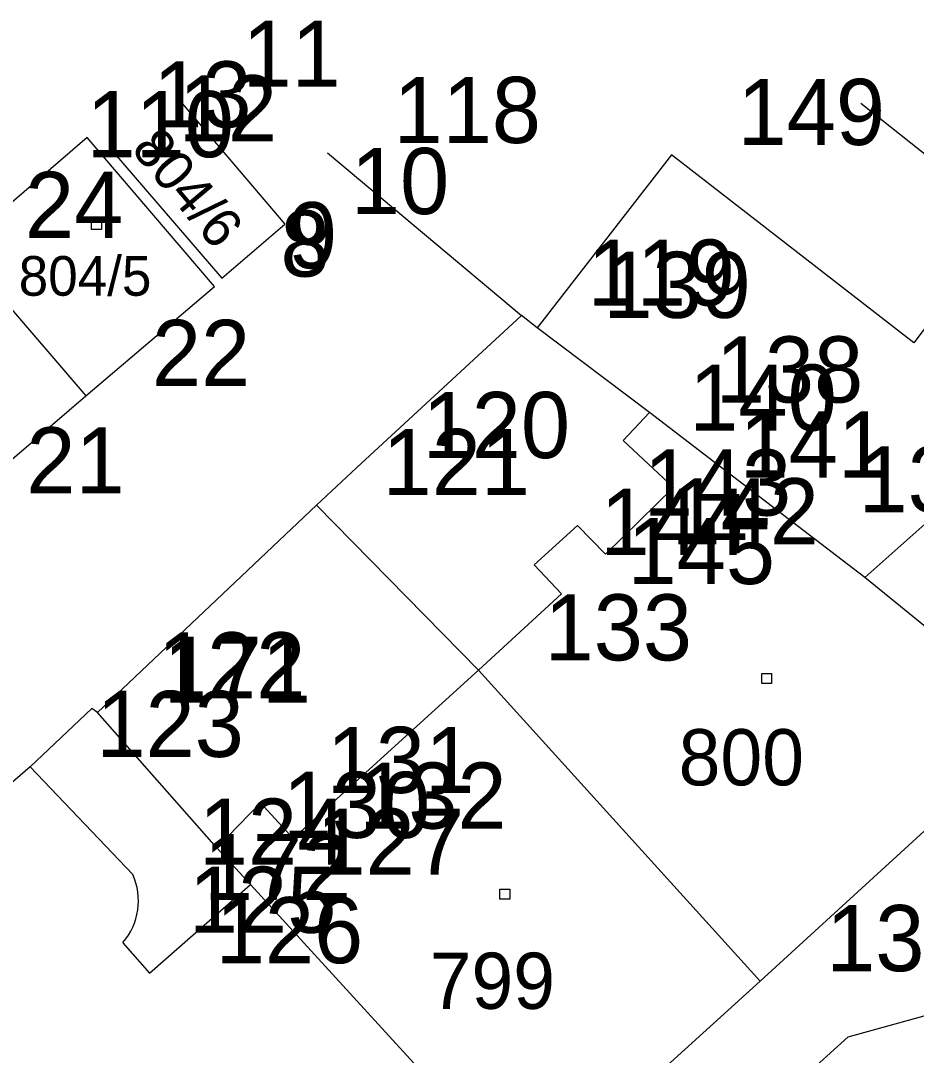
# Model space of a CAD drawing. Extents: x -822293 to -820259, y -1071573 to -1068794.
# Drawn here: x -821547.22 to -821520.12, y -1070015.12 to -1069983.83 of the extents above; entities that cross this region are included whole.
import ezdxf

# ---------------------------------------------------------------- set-up
doc = ezdxf.new("R2010")
doc.units = 0
for name, color, linetype in [('Vrstva 11', 7, 'Continuous'), ('Vrstva 2', 7, 'Continuous'), ('Vrstva 3', 7, 'Continuous'), ('Vrstva 6', 7, 'Continuous'), ('Vrstva 8', 7, 'Continuous'), ('Vrstva 9', 7, 'Continuous')]:
    doc.layers.add(name, color=color, linetype=linetype)

# ---------------------------------------------------------------- blocks, each defined once
blk = doc.blocks.new('Z402')
at = {"layer": 'Vrstva 2'}
for p, q in [((-10, 10), (20, 10)), ((-10, -20), (-10, 10)), ((20, 10), (20, -20)), ((20, -20), (-10, -20))]:
    blk.add_line(p, q, dxfattribs=at)

msp = doc.modelspace()

# ---------------------------------------------------------------- linework, layer by layer
at = {"layer": 'Vrstva 2'}
for p, q in [((-821542.51, -1069986.13), (-821539.23, -1069989.98)), ((-821545.21, -1069987.36), (-821549.09, -1069990.7)), ((-821541.36, -1069991.87), (-821545.21, -1069987.36)), ((-821544.44, -1069987.78), (-821541.13, -1069991.62)), ((-821537.94, -1069987.83), (-821532.07, -1069992.75)), ((-821527.53, -1069987.89), (-821531.59, -1069993.12)), ((-821520.2, -1069993.57), (-821527.53, -1069987.89)), ((-821541.13, -1069991.62), (-821539.23, -1069989.98)), ((-821549.09, -1069990.7), (-821545.25, -1069995.18)), ((-821545.25, -1069995.18), (-821541.36, -1069991.87)), ((-821532.07, -1069992.75), (-821537.06, -1069997.36)), ((-821531.59, -1069993.12), (-821532.07, -1069992.75)), ((-821519.63, -1069992.83), (-821520.2, -1069993.57)), ((-821528.19, -1069995.68), (-821531.59, -1069993.12)), ((-821549.05, -1069998.43), (-821545.25, -1069995.18)), ((-821523.87, -1069999), (-821528.19, -1069995.68)), ((-821537.06, -1069997.36), (-821538.27, -1069998.48)), ((-821538.27, -1069998.48), (-821544.9, -1070004.76)), ((-821533.37, -1070003.48), (-821538.27, -1069998.48)), ((-821521.68, -1070000.67), (-821523.87, -1069999)), ((-821516.3, -1070005.06), (-821521.68, -1070000.67)), ((-821524.85, -1070012.88), (-821533.37, -1070003.48)), ((-821545.07, -1070004.63), (-821546.93, -1070006.4)), ((-821544.9, -1070004.76), (-821545.07, -1070004.63)), ((-821541.29, -1070008.85), (-821544.9, -1070004.76)), ((-821524.85, -1070012.88), (-821516.3, -1070005.06)), ((-821546.93, -1070006.4), (-821555.61, -1070013.88)), ((-821540.27, -1070009.96), (-821541.29, -1070008.85)), ((-821531.81, -1070019.2), (-821540.27, -1070009.96)), ((-821531.81, -1070019.2), (-821524.85, -1070012.88))]:
    msp.add_line(p, q, dxfattribs=at)
at = {"layer": 'Vrstva 3'}
for p, q in [((-821517.42, -1069989.82), (-821521.8, -1069986.33)), ((-821528.99, -1069996.53), (-821528.19, -1069995.68)), ((-821521.68, -1070000.67), (-821516.06, -1069995.68)), ((-821527.47, -1069997.95), (-821528.99, -1069996.53)), ((-821529.53, -1069999.97), (-821527.47, -1069997.95)), ((-821531.68, -1070000.29), (-821530.37, -1069999.1)), ((-821530.37, -1069999.1), (-821529.53, -1069999.97)), ((-821530.86, -1070001.17), (-821531.68, -1070000.29)), ((-821533.37, -1070003.48), (-821530.86, -1070001.17)), ((-821538.98, -1070008.57), (-821533.37, -1070003.48)), ((-821546.93, -1070006.4), (-821543.83, -1070009.66)), ((-821541.29, -1070008.85), (-821539.96, -1070007.49)), ((-821539.96, -1070007.49), (-821538.98, -1070008.57)), ((-821543.32, -1070012.64), (-821540.27, -1070009.96)), ((-821544.13, -1070011.72), (-821543.32, -1070012.64)), ((-821522.18, -1070014.57), (-821516.78, -1070013.06)), ((-821535.51, -1070026.56), (-821522.18, -1070014.57))]:
    msp.add_line(p, q, dxfattribs=at)
msp.add_arc((-821545.6, -1070010.45), 1.941, 319.2902, 24.1383, dxfattribs=at)
at = {"layer": 'Vrstva 8'}
for p, q in [((-821542.51, -1069986.13), (-821542.51, -1069986.13)), ((-821521.8, -1069986.33), (-821521.8, -1069986.33)), ((-821545.21, -1069987.36), (-821545.21, -1069987.36)), ((-821544.44, -1069987.78), (-821544.44, -1069987.78)), ((-821537.94, -1069987.83), (-821537.94, -1069987.83)), ((-821527.53, -1069987.89), (-821527.53, -1069987.89)), ((-821539.23, -1069989.98), (-821539.23, -1069989.98)), ((-821541.13, -1069991.62), (-821541.13, -1069991.62)), ((-821541.36, -1069991.87), (-821541.36, -1069991.87)), ((-821532.07, -1069992.75), (-821532.07, -1069992.75)), ((-821531.59, -1069993.12), (-821531.59, -1069993.12)), ((-821520.2, -1069993.57), (-821520.2, -1069993.57)), ((-821545.25, -1069995.18), (-821545.25, -1069995.18)), ((-821528.19, -1069995.68), (-821528.19, -1069995.68)), ((-821528.99, -1069996.53), (-821528.99, -1069996.53)), ((-821537.06, -1069997.36), (-821537.06, -1069997.36)), ((-821527.47, -1069997.95), (-821527.47, -1069997.95)), ((-821538.27, -1069998.48), (-821538.27, -1069998.48)), ((-821530.37, -1069999.1), (-821530.37, -1069999.1)), ((-821523.87, -1069999), (-821523.87, -1069999)), ((-821529.53, -1069999.97), (-821529.53, -1069999.97)), ((-821531.68, -1070000.29), (-821531.68, -1070000.29)), ((-821521.68, -1070000.67), (-821521.68, -1070000.67)), ((-821530.86, -1070001.17), (-821530.86, -1070001.17)), ((-821533.37, -1070003.48), (-821533.37, -1070003.48)), ((-821545.07, -1070004.63), (-821545.07, -1070004.63)), ((-821544.9, -1070004.76), (-821544.9, -1070004.76)), ((-821546.93, -1070006.4), (-821546.93, -1070006.4)), ((-821539.96, -1070007.49), (-821539.96, -1070007.49)), ((-821538.98, -1070008.57), (-821538.98, -1070008.57)), ((-821541.29, -1070008.85), (-821541.29, -1070008.85)), ((-821543.83, -1070009.66), (-821543.83, -1070009.66)), ((-821540.27, -1070009.96), (-821540.27, -1070009.96)), ((-821543.68, -1070010.73), (-821543.68, -1070010.73)), ((-821544.13, -1070011.72), (-821544.13, -1070011.72)), ((-821543.32, -1070012.64), (-821543.32, -1070012.64)), ((-821524.85, -1070012.88), (-821524.85, -1070012.88)), ((-821522.18, -1070014.57), (-821522.18, -1070014.57))]:
    msp.add_line(p, q, dxfattribs=at)

# ---------------------------------------------------------------- block references
at = {"layer": 'Vrstva 11', "xscale": 0.01, "yscale": 0.01}
for p in [(-821544.98, -1069989.95), (-821524.7, -1070003.68), (-821532.62, -1070010.2)]:
    msp.add_blockref('Z402', p, dxfattribs=at)

# ---------------------------------------------------------------- texts
at = {"layer": 'Vrstva 6'}
msp.add_text('804/6', height=1.199, rotation=310, dxfattribs=at).set_placement((-821543.91, -1069987.73))
for s, height, p in [('804/5', 1.2, (-821547.28, -1069992.15)), ('800', 1.7, (-821527.313, -1070006.96)), ('799', 1.7, (-821534.846, -1070013.72))]:
    msp.add_text(s, height=height, dxfattribs=at).set_placement(p)
at = {"layer": 'Vrstva 9'}
for s, p in [('11', (-821540.51, -1069985.83)), ('13', (-821543.21, -1069987.06)), ('12', (-821542.44, -1069987.48)), ('118', (-821535.94, -1069987.53)), ('149', (-821525.53, -1069987.59)), ('110', (-821545.23, -1069987.96)), ('10', (-821537.23, -1069989.68)), ('24', (-821547.09, -1069990.4)), ('9', (-821539.13, -1069991.32)), ('8', (-821539.36, -1069991.57)), ('119', (-821530.07, -1069992.45)), ('139', (-821529.59, -1069992.82)), ('22', (-821543.25, -1069994.88)), ('138', (-821526.19, -1069995.38)), ('140', (-821526.99, -1069996.23)), ('120', (-821535.06, -1069997.06)), ('141', (-821525.47, -1069997.65)), ('21', (-821547.05, -1069998.13)), ('121', (-821536.27, -1069998.18)), ('143', (-821528.37, -1069998.8)), ('137', (-821521.87, -1069998.7)), ('142', (-821527.53, -1069999.67)), ('144', (-821529.68, -1069999.99)), ('145', (-821528.86, -1070000.87)), ('133', (-821531.37, -1070003.18)), ('122', (-821543.07, -1070004.33)), ('171', (-821542.9, -1070004.46)), ('123', (-821544.93, -1070006.1)), ('131', (-821537.96, -1070007.19)), ('132', (-821536.98, -1070008.27)), ('130', (-821539.29, -1070008.55)), ('124', (-821541.83, -1070009.36)), ('127', (-821538.27, -1070009.66)), ('172', (-821541.68, -1070010.43)), ('125', (-821542.13, -1070011.42)), ('126', (-821541.32, -1070012.34)), ('134', (-821522.85, -1070012.58))]:
    msp.add_text(s, height=2, dxfattribs=at).set_placement(p)

doc.saveas('drawing.dxf')
